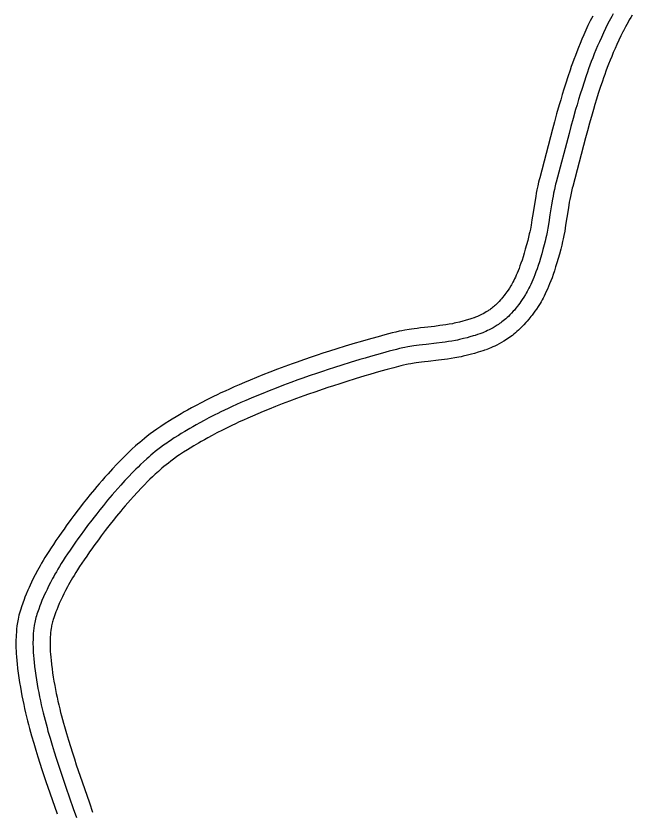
# Model space of a CAD drawing. Extents: x 3177385 to 3215275, y 903885 to 929304.
# Drawn here: x 3211229 to 3211771, y 913087 to 913788 of the extents above; entities that cross this region are included whole.
import ezdxf

# ---------------------------------------------------------------- set-up
doc = ezdxf.new("R2010")
doc.units = 0
doc.layers.add('V-ROAD-CNTR', color=7, linetype='Continuous')

msp = doc.modelspace()

# ---------------------------------------------------------------- linework, layer by layer
at = {"layer": 'V-ROAD-CNTR'}
for points in [[(3211736.77, 913787.63), (3211734.67, 913783.41), (3211732.65, 913779.2), (3211730.75, 913775.1), (3211728.97, 913771.12), (3211727.3, 913767.25), (3211725.73, 913763.49), (3211724.25, 913759.84), (3211722.85, 913756.3), (3211721.53, 913752.85), (3211720.28, 913749.51), (3211719.1, 913746.27), (3211717.98, 913743.13), (3211716.91, 913740.06), (3211714.92, 913734.16), (3211713.11, 913728.6), (3211711.47, 913723.39), (3211709.97, 913718.49), (3211708.61, 913713.9), (3211707.35, 913709.57), (3211705.06, 913701.52), (3211703.12, 913694.45), (3211701.45, 913688.26), (3211690.15, 913645.33), (3211689.68, 913643.53), (3211689.21, 913641.66), (3211688.41, 913638.19), (3211687.73, 913634.91), (3211687.14, 913631.87), (3211686.63, 913629.02), (3211685.76, 913623.83), (3211684.39, 913614.98), (3211683.39, 913608.5), (3211682.59, 913603.78), (3211681.95, 913600.32), (3211681.44, 913597.77), (3211681.04, 913595.93), (3211680.39, 913593.12), (3211679.67, 913590.3), (3211678.58, 913586.29), (3211677.53, 913582.53), (3211676.52, 913579.08), (3211675.56, 913575.9), (3211674.62, 913572.97), (3211673.71, 913570.28), (3211672.83, 913567.8), (3211671.97, 913565.52), (3211671.13, 913563.41), (3211670.32, 913561.46), (3211669.53, 913559.66), (3211668.77, 913558), (3211668.03, 913556.45), (3211667.31, 913555.02), (3211666.62, 913553.7), (3211665.95, 913552.47), (3211665.3, 913551.32), (3211664.71, 913550.31), (3211663.48, 913548.29), (3211662.37, 913546.59), (3211661.37, 913545.12), (3211660.46, 913543.85), (3211659.64, 913542.74), (3211658.93, 913541.82), (3211657.54, 913540.1), (3211656.49, 913538.86), (3211655.72, 913537.97), (3211654.44, 913536.58), (3211653.13, 913535.21), (3211652.2, 913534.28), (3211651.28, 913533.42), (3211650.39, 913532.62), (3211649.53, 913531.88), (3211648.68, 913531.18), (3211647.84, 913530.53), (3211647.03, 913529.92), (3211646.24, 913529.35), (3211645.47, 913528.82), (3211644.76, 913528.35), (3211643.19, 913527.37), (3211641.77, 913526.53), (3211640.4, 913525.79), (3211639.09, 913525.12), (3211637.85, 913524.52), (3211636.66, 913523.98), (3211635.52, 913523.49), (3211634.49, 913523.07), (3211632.18, 913522.18)], [(3211754.71, 913789.46), (3211753.53, 913787.3), (3211752.39, 913785.17), (3211750.2, 913780.94)], [(3211771.42, 913788.48), (3211770.19, 913786.37), (3211768.99, 913784.28), (3211767.84, 913782.21), (3211766.73, 913780.17), (3211765.66, 913778.17), (3211763.51, 913774.03)], [(3211750.2, 913780.94), (3211748.14, 913776.82), (3211746.22, 913772.81), (3211744.41, 913768.9), (3211742.71, 913765.09), (3211741.11, 913761.38), (3211739.6, 913757.78), (3211738.17, 913754.27), (3211736.83, 913750.86), (3211735.56, 913747.54), (3211734.35, 913744.32), (3211733.21, 913741.19), (3211732.13, 913738.14), (3211731.1, 913735.19), (3211729.16, 913729.44), (3211727.4, 913724.03), (3211725.8, 913718.94), (3211724.33, 913714.16), (3211722.99, 913709.66), (3211721.76, 913705.43), (3211719.51, 913697.49), (3211717.59, 913690.51), (3211715.95, 913684.4), (3211704.66, 913641.52), (3211704.21, 913639.82), (3211703.8, 913638.17), (3211703.07, 913634.97), (3211702.43, 913631.95), (3211701.89, 913629.12), (3211701.4, 913626.45), (3211700.57, 913621.45), (3211699.22, 913612.68), (3211698.19, 913606.1), (3211697.36, 913601.17), (3211696.68, 913597.48), (3211696.13, 913594.72), (3211695.68, 913592.65), (3211694.96, 913589.56), (3211694.17, 913586.48), (3211693.04, 913582.3), (3211691.95, 913578.42), (3211690.9, 913574.8), (3211689.87, 913571.43), (3211688.87, 913568.29), (3211687.88, 913565.37), (3211686.91, 913562.65), (3211685.96, 913560.12), (3211685.03, 913557.76), (3211684.11, 913555.56), (3211683.22, 913553.52), (3211682.34, 913551.62), (3211681.49, 913549.84), (3211680.66, 913548.19), (3211679.85, 913546.65), (3211679.07, 913545.21), (3211678.32, 913543.87), (3211677.59, 913542.62), (3211676.17, 913540.29), (3211674.86, 913538.28), (3211673.67, 913536.53), (3211672.58, 913535.01), (3211671.6, 913533.69), (3211670.71, 913532.54), (3211669.11, 913530.55), (3211667.86, 913529.07), (3211666.89, 913527.96), (3211665.39, 913526.32), (3211663.83, 913524.7), (3211662.63, 913523.5), (3211661.45, 913522.39), (3211660.29, 913521.35), (3211659.16, 913520.38), (3211658.05, 913519.47), (3211656.97, 913518.62), (3211655.91, 913517.83), (3211654.88, 913517.09), (3211653.87, 913516.39), (3211652.88, 913515.74), (3211650.96, 913514.53), (3211649.13, 913513.46), (3211647.4, 913512.52), (3211645.75, 913511.68), (3211644.2, 913510.94), (3211642.73, 913510.27), (3211641.35, 913509.67), (3211640.04, 913509.13), (3211637.57, 913508.18)], [(3211763.62, 913774.25), (3211761.62, 913770.23), (3211759.79, 913766.41), (3211758.06, 913762.69), (3211756.44, 913759.06), (3211754.91, 913755.52), (3211753.47, 913752.06), (3211752.1, 913748.7), (3211750.81, 913745.42), (3211749.58, 913742.23), (3211748.42, 913739.12), (3211747.32, 913736.1), (3211746.27, 913733.16), (3211745.29, 913730.32), (3211743.39, 913724.72), (3211741.68, 913719.46), (3211740.12, 913714.5), (3211738.69, 913709.83), (3211737.38, 913705.42), (3211736.18, 913701.29), (3211733.96, 913693.45), (3211732.07, 913686.57), (3211730.44, 913680.54), (3211719.17, 913637.71), (3211718.75, 913636.12), (3211718.39, 913634.69), (3211717.72, 913631.74), (3211717.14, 913628.99), (3211716.63, 913626.36), (3211716.18, 913623.89), (3211715.38, 913619.07), (3211714.04, 913610.38), (3211713, 913603.7), (3211712.13, 913598.56), (3211711.41, 913594.64), (3211710.81, 913591.66), (3211710.32, 913589.37), (3211709.54, 913586), (3211708.68, 913582.65), (3211707.5, 913578.32), (3211706.38, 913574.3), (3211705.28, 913570.52), (3211704.19, 913566.95), (3211703.12, 913563.6), (3211702.06, 913560.45), (3211701, 913557.49), (3211699.96, 913554.72), (3211698.93, 913552.11), (3211697.91, 913549.67), (3211696.9, 913547.38), (3211695.92, 913545.23), (3211694.95, 913543.23), (3211694.01, 913541.35), (3211693.09, 913539.59), (3211692.2, 913537.95), (3211691.33, 913536.41), (3211690.47, 913534.93), (3211688.86, 913532.3), (3211687.35, 913529.96), (3211685.96, 913527.94), (3211684.7, 913526.17), (3211683.56, 913524.64), (3211682.5, 913523.26), (3211680.68, 913521), (3211679.22, 913519.28), (3211678.06, 913517.96), (3211676.34, 913516.07), (3211674.53, 913514.19), (3211673.06, 913512.72), (3211671.61, 913511.36), (3211670.19, 913510.08), (3211668.79, 913508.88), (3211667.43, 913507.76), (3211666.1, 913506.72), (3211664.79, 913505.74), (3211663.52, 913504.82), (3211662.27, 913503.97), (3211661.01, 913503.13), (3211658.72, 913501.69), (3211656.49, 913500.39), (3211654.39, 913499.25), (3211652.42, 913498.24), (3211650.56, 913497.35), (3211648.81, 913496.56), (3211647.18, 913495.85), (3211645.59, 913495.2), (3211642.96, 913494.18)], [(3211632.55, 913522.32), (3211630.51, 913521.59), (3211628.85, 913521.04), (3211627.42, 913520.59), (3211624.7, 913519.79), (3211622.7, 913519.25), (3211619.54, 913518.45), (3211616.32, 913517.69), (3211614.8, 913517.36), (3211613.36, 913517.06), (3211610.4, 913516.51), (3211607.61, 913516.04), (3211604.95, 913515.65), (3211602.45, 913515.31), (3211597.56, 913514.7), (3211588.75, 913513.71), (3211585.37, 913513.32), (3211582.36, 913512.95), (3211579.69, 913512.61), (3211577.34, 913512.28), (3211575.23, 913511.96), (3211571.61, 913511.37), (3211568.83, 913510.85), (3211566.69, 913510.42), (3211563.54, 913509.73), (3211560.44, 913508.95), (3211553.99, 913507.24), (3211548.03, 913505.61), (3211542.44, 913504.06), (3211537.22, 913502.58), (3211532.33, 913501.17), (3211527.73, 913499.82), (3211519.18, 913497.24), (3211511.69, 913494.93), (3211505.14, 913492.85), (3211499.42, 913490.99), (3211494.43, 913489.34), (3211490.04, 913487.86), (3211482.42, 913485.24), (3211476.7, 913483.23), (3211472.4, 913481.68), (3211465.98, 913479.34), (3211459.55, 913476.94), (3211452.93, 913474.41), (3211446.74, 913472), (3211440.96, 913469.69), (3211435.55, 913467.48), (3211430.5, 913465.37), (3211425.78, 913463.36), (3211421.36, 913461.43), (3211417.24, 913459.58), (3211413.38, 913457.82), (3211409.77, 913456.14), (3211406.39, 913454.54), (3211403.24, 913453.01), (3211400.29, 913451.56), (3211397.5, 913450.16), (3211392.36, 913447.53), (3211387.86, 913445.15), (3211383.94, 913443.01), (3211380.51, 913441.11), (3211377.52, 913439.41), (3211374.89, 913437.89), (3211370.38, 913435.21), (3211366.97, 913433.13), (3211364.41, 913431.54), (3211360.62, 913429.13), (3211356.84, 913426.65), (3211355.15, 913425.52), (3211353.5, 913424.38), (3211350.46, 913422.21), (3211347.63, 913420.12), (3211345.03, 913418.11), (3211342.63, 913416.2), (3211340.43, 913414.39), (3211338.39, 913412.67), (3211336.5, 913411.04), (3211334.73, 913409.48), (3211331.54, 913406.58), (3211328.78, 913403.98), (3211326.4, 913401.69), (3211324.33, 913399.64), (3211320.82, 913396.09), (3211318.19, 913393.35), (3211314.35, 913389.26), (3211310.56, 913385.12), (3211307.81, 913382.06)], [(3211637.57, 913508.18), (3211635.39, 913507.41), (3211633.46, 913506.76), (3211631.77, 913506.23), (3211628.78, 913505.36), (3211626.51, 913504.74), (3211623.1, 913503.88), (3211619.65, 913503.07), (3211617.93, 913502.69), (3211616.25, 913502.34), (3211613, 913501.73), (3211609.94, 913501.23), (3211607.07, 913500.8), (3211604.38, 913500.43), (3211599.31, 913499.81), (3211590.45, 913498.81), (3211587.13, 913498.43), (3211584.23, 913498.07), (3211581.7, 913497.74), (3211579.49, 913497.43), (3211577.56, 913497.14), (3211574.19, 913496.59), (3211571.67, 913496.12), (3211569.79, 913495.75), (3211566.97, 913495.12), (3211564.17, 913494.43), (3211557.89, 913492.75), (3211552, 913491.15), (3211546.5, 913489.62), (3211541.35, 913488.16), (3211536.52, 913486.77), (3211532.01, 913485.44), (3211523.56, 913482.9), (3211516.18, 913480.61), (3211509.73, 913478.57), (3211504.1, 913476.74), (3211499.18, 913475.11), (3211494.87, 913473.66), (3211487.35, 913471.07), (3211481.72, 913469.09), (3211477.5, 913467.58), (3211471.17, 913465.27), (3211464.85, 913462.91), (3211458.33, 913460.42), (3211452.24, 913458.04), (3211446.57, 913455.78), (3211441.28, 913453.62), (3211436.34, 913451.56), (3211431.73, 913449.59), (3211427.43, 913447.71), (3211423.41, 913445.91), (3211419.66, 913444.2), (3211416.15, 913442.57), (3211412.88, 913441.01), (3211409.82, 913439.53), (3211406.96, 913438.12), (3211404.28, 913436.79), (3211399.29, 913434.22), (3211394.95, 913431.93), (3211391.16, 913429.87), (3211387.86, 913428.03), (3211384.99, 913426.4), (3211382.48, 913424.95), (3211378.11, 913422.35), (3211374.84, 913420.36), (3211372.4, 913418.84), (3211368.76, 913416.52), (3211365.13, 913414.15), (3211363.58, 913413.11), (3211362.1, 913412.09), (3211359.28, 913410.08), (3211356.68, 913408.15), (3211354.28, 913406.3), (3211352.07, 913404.54), (3211350.02, 913402.86), (3211348.13, 913401.26), (3211346.37, 913399.75), (3211344.74, 913398.31), (3211341.72, 913395.56), (3211339.13, 913393.12), (3211336.88, 913390.95), (3211334.93, 913389.03), (3211331.56, 913385.62), (3211329.07, 913383.02), (3211325.35, 913379.06), (3211321.67, 913375.04), (3211318.98, 913372.04)], [(3211642.6, 913494.05), (3211640.27, 913493.22), (3211638.08, 913492.49), (3211636.12, 913491.88), (3211632.85, 913490.92), (3211630.32, 913490.23), (3211626.66, 913489.3), (3211622.98, 913488.44), (3211621.05, 913488.01), (3211619.14, 913487.62), (3211615.6, 913486.96), (3211612.28, 913486.41), (3211609.19, 913485.95), (3211606.31, 913485.56), (3211601.07, 913484.91), (3211592.15, 913483.9), (3211588.9, 913483.53), (3211586.11, 913483.19), (3211583.71, 913482.88), (3211581.64, 913482.59), (3211579.89, 913482.33), (3211576.77, 913481.81), (3211574.51, 913481.4), (3211572.89, 913481.07), (3211570.41, 913480.52), (3211567.91, 913479.9), (3211561.79, 913478.27), (3211555.98, 913476.69), (3211550.55, 913475.18), (3211545.47, 913473.74), (3211540.72, 913472.37), (3211536.28, 913471.06), (3211527.94, 913468.55), (3211520.66, 913466.3), (3211514.32, 913464.28), (3211508.77, 913462.48), (3211503.92, 913460.88), (3211499.7, 913459.46), (3211492.28, 913456.91), (3211486.74, 913454.96), (3211482.6, 913453.47), (3211476.37, 913451.2), (3211470.15, 913448.88), (3211463.73, 913446.42), (3211457.75, 913444.09), (3211452.18, 913441.87), (3211447, 913439.76), (3211442.18, 913437.74), (3211437.68, 913435.82), (3211433.49, 913433.99), (3211429.58, 913432.24), (3211425.93, 913430.58), (3211422.53, 913428.99), (3211419.36, 913427.49), (3211416.4, 913426.05), (3211413.63, 913424.69), (3211411.07, 913423.41), (3211406.22, 913420.92), (3211402.04, 913418.71), (3211398.39, 913416.73), (3211395.22, 913414.96), (3211392.45, 913413.39), (3211390.07, 913412.01), (3211385.84, 913409.5), (3211382.71, 913407.59), (3211380.4, 913406.15), (3211376.89, 913403.92), (3211373.41, 913401.64), (3211372.01, 913400.7), (3211370.7, 913399.8), (3211368.09, 913397.94), (3211365.72, 913396.19), (3211363.53, 913394.5), (3211361.5, 913392.88), (3211359.61, 913391.33), (3211357.87, 913389.86), (3211356.24, 913388.45), (3211354.75, 913387.13), (3211351.91, 913384.55), (3211349.47, 913382.26), (3211347.36, 913380.22), (3211345.54, 913378.42), (3211342.31, 913375.15), (3211339.94, 913372.69), (3211336.35, 913368.87), (3211332.79, 913364.97), (3211330.14, 913362.02)], [(3211307.72, 913381.95), (3211305.19, 913379.08), (3211302.81, 913376.33), (3211300.6, 913373.74), (3211298.54, 913371.29), (3211294.78, 913366.73), (3211291.53, 913362.69), (3211288.73, 913359.13), (3211286.3, 913356.01), (3211284.18, 913353.24), (3211280.54, 913348.42), (3211277.82, 913344.74), (3211273.79, 913339.22), (3211271.78, 913336.41), (3211269.76, 913333.58), (3211267.13, 913329.83), (3211264.68, 913326.28), (3211262.42, 913322.92), (3211260.34, 913319.76), (3211258.41, 913316.77), (3211256.63, 913313.94), (3211254.99, 913311.27), (3211253.47, 913308.75), (3211252.08, 913306.36), (3211250.78, 913304.11), (3211249.59, 913301.99), (3211248.48, 913299.95), (3211246.48, 913296.19), (3211244.76, 913292.82), (3211243.3, 913289.84), (3211242.06, 913287.2), (3211240.99, 913284.88), (3211240.07, 913282.79), (3211238.55, 913279.2), (3211237.43, 913276.44), (3211236.6, 913274.31), (3211235.42, 913271.17), (3211234.28, 913267.93), (3211233.66, 913266.04), (3211233.09, 913264.17), (3211232.59, 913262.37), (3211232.15, 913260.61), (3211231.75, 913258.91), (3211231.41, 913257.27), (3211231.1, 913255.68), (3211230.83, 913254.09), (3211230.4, 913251.19), (3211230.07, 913248.43), (3211229.83, 913245.85), (3211229.66, 913243.44), (3211229.56, 913241.2), (3211229.49, 913239.12), (3211229.47, 913237.18), (3211229.47, 913235.32), (3211229.53, 913232.01), (3211229.65, 913229.09), (3211229.79, 913226.56), (3211229.94, 913224.34), (3211230.26, 913220.62), (3211230.54, 913217.8), (3211231, 913213.73), (3211231.51, 913209.7), (3211232.07, 913205.56), (3211232.69, 913201.47), (3211233.35, 913197.45), (3211234.05, 913193.51), (3211234.78, 913189.64), (3211235.54, 913185.84), (3211236.33, 913182.11), (3211237.14, 913178.44), (3211237.97, 913174.84), (3211238.82, 913171.31), (3211239.68, 913167.83), (3211240.56, 913164.42), (3211241.45, 913161.07), (3211242.34, 913157.77), (3211243.25, 913154.52), (3211245.08, 913148.18), (3211246.91, 913142.04), (3211248.75, 913136.12), (3211250.56, 913130.39), (3211252.36, 913124.86), (3211254.13, 913119.52), (3211255.87, 913114.34), (3211259.27, 913104.38), (3211265.7, 913085.8)], [(3211318.98, 913372.04), (3211316.49, 913369.21), (3211314.19, 913366.55), (3211312.05, 913364.05), (3211310.08, 913361.7), (3211306.42, 913357.25), (3211303.26, 913353.34), (3211300.54, 913349.88), (3211298.17, 913346.84), (3211296.12, 913344.16), (3211292.56, 913339.44), (3211289.9, 913335.86), (3211285.95, 913330.43), (3211283.98, 913327.69), (3211282.01, 913324.92), (3211279.44, 913321.27), (3211277.08, 913317.84), (3211274.91, 913314.61), (3211272.9, 913311.57), (3211271.06, 913308.71), (3211269.37, 913306.02), (3211267.81, 913303.48), (3211266.37, 913301.09), (3211265.05, 913298.84), (3211263.83, 913296.71), (3211262.71, 913294.71), (3211261.68, 913292.83), (3211259.79, 913289.27), (3211258.18, 913286.12), (3211256.82, 913283.34), (3211255.66, 913280.89), (3211254.68, 913278.72), (3211253.83, 913276.82), (3211252.4, 913273.45), (3211251.37, 913270.9), (3211250.61, 913268.97), (3211249.52, 913266.04), (3211248.48, 913263.08), (3211247.96, 913261.52), (3211247.5, 913260), (3211247.09, 913258.52), (3211246.72, 913257.08), (3211246.4, 913255.68), (3211246.11, 913254.31), (3211245.86, 913252.99), (3211245.64, 913251.71), (3211245.27, 913249.21), (3211244.99, 913246.85), (3211244.78, 913244.64), (3211244.64, 913242.57), (3211244.55, 913240.62), (3211244.49, 913238.79), (3211244.47, 913237.07), (3211244.47, 913235.46), (3211244.52, 913232.45), (3211244.63, 913229.81), (3211244.76, 913227.51), (3211244.9, 913225.5), (3211245.2, 913222), (3211245.46, 913219.39), (3211245.9, 913215.5), (3211246.38, 913211.65), (3211246.92, 913207.7), (3211247.51, 913203.8), (3211248.14, 913199.98), (3211248.8, 913196.21), (3211249.5, 913192.51), (3211250.23, 913188.86), (3211250.99, 913185.28), (3211251.77, 913181.75), (3211252.57, 913178.28), (3211253.39, 913174.87), (3211254.23, 913171.51), (3211255.07, 913168.2), (3211255.94, 913164.95), (3211256.81, 913161.75), (3211257.68, 913158.6), (3211259.47, 913152.41), (3211261.26, 913146.41), (3211263.06, 913140.6), (3211264.85, 913134.98), (3211266.61, 913129.53), (3211268.36, 913124.26), (3211270.07, 913119.15), (3211273.45, 913109.26), (3211279.88, 913090.71), (3211282.68, 913082.59)], [(3211330.24, 913362.13), (3211327.79, 913359.35), (3211325.57, 913356.78), (3211323.51, 913354.36), (3211321.61, 913352.1), (3211318.05, 913347.78), (3211314.99, 913343.98), (3211312.34, 913340.63), (3211310.05, 913337.68), (3211308.06, 913335.08), (3211304.57, 913330.46), (3211301.99, 913326.98), (3211298.1, 913321.64), (3211296.18, 913318.96), (3211294.26, 913316.26), (3211291.76, 913312.71), (3211289.48, 913309.4), (3211287.39, 913306.29), (3211285.47, 913303.38), (3211283.72, 913300.66), (3211282.11, 913298.09), (3211280.63, 913295.69), (3211279.27, 913293.43), (3211278.03, 913291.31), (3211276.88, 913289.32), (3211275.83, 913287.44), (3211274.88, 913285.7), (3211273.09, 913282.34), (3211271.6, 913279.42), (3211270.34, 913276.84), (3211269.27, 913274.57), (3211268.36, 913272.57), (3211267.59, 913270.85), (3211266.26, 913267.7), (3211265.31, 913265.36), (3211264.63, 913263.62), (3211263.62, 913260.92), (3211262.67, 913258.24), (3211262.27, 913257), (3211261.91, 913255.82), (3211261.59, 913254.67), (3211261.3, 913253.54), (3211261.05, 913252.44), (3211260.82, 913251.36), (3211260.62, 913250.3), (3211260.45, 913249.32), (3211260.13, 913247.22), (3211259.91, 913245.28), (3211259.74, 913243.44), (3211259.61, 913241.69), (3211259.53, 913240.03), (3211259.49, 913238.46), (3211259.47, 913236.97), (3211259.47, 913235.6), (3211259.52, 913232.89), (3211259.61, 913230.53), (3211259.73, 913228.46), (3211259.86, 913226.66), (3211260.13, 913223.38), (3211260.37, 913220.98), (3211260.79, 913217.28), (3211261.25, 913213.61), (3211261.77, 913209.83), (3211262.33, 913206.14), (3211262.92, 913202.5), (3211263.56, 913198.91), (3211264.23, 913195.37), (3211264.93, 913191.88), (3211265.65, 913188.45), (3211266.4, 913185.06), (3211267.17, 913181.72), (3211267.96, 913178.43), (3211268.77, 913175.18), (3211269.59, 913171.99), (3211270.42, 913168.84), (3211271.27, 913165.73), (3211272.11, 913162.69), (3211273.86, 913156.64), (3211275.61, 913150.78), (3211277.37, 913145.09), (3211279.13, 913139.57), (3211280.87, 913134.21), (3211282.59, 913129), (3211284.28, 913123.96), (3211287.64, 913114.14), (3211294.05, 913095.62), (3211296.86, 913087.5)]]:
    msp.add_lwpolyline(points, dxfattribs=at)

doc.saveas('drawing.dxf')
